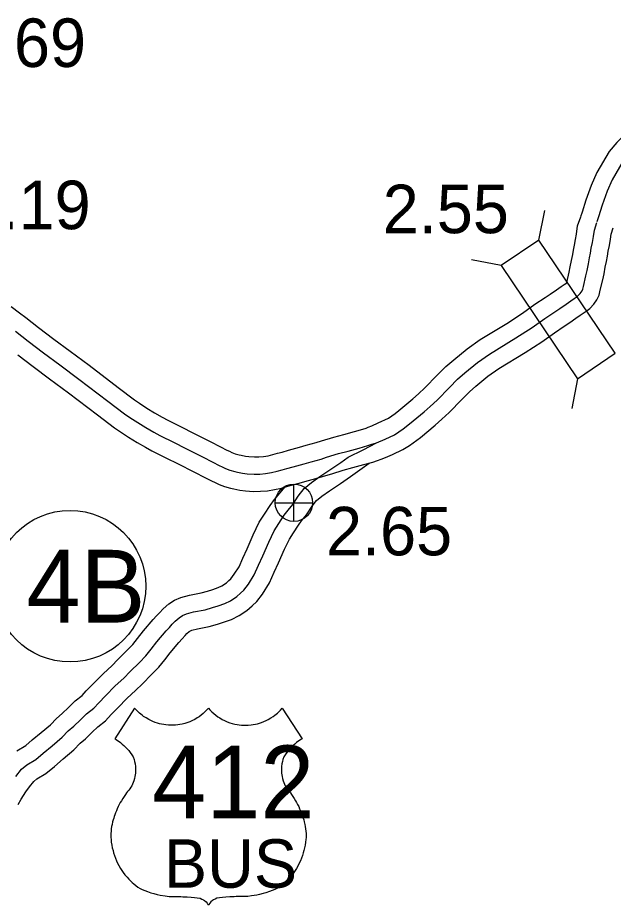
# Model space of a CAD drawing. Extents: x -83719 to 153526, y -11835 to 11446.
# Drawn here: x 8994.7 to 9167.7, y -1134 to -876.4 of the extents above; entities that cross this region are included whole.
import ezdxf

# ---------------------------------------------------------------- set-up
doc = ezdxf.new("R2010")
doc.units = 0
for name, color, linetype in [('Level 15', 7, 'Continuous'), ('Level 20', 7, 'Continuous'), ('Level 22', 7, 'Continuous'), ('Level 26', 7, 'Continuous'), ('Level 27', 7, 'Continuous'), ('Level 58', 7, 'Continuous'), ('Level 59', 7, 'Continuous')]:
    doc.layers.add(name, color=color, linetype=linetype)

msp = doc.modelspace()

# ---------------------------------------------------------------- linework, layer by layer
at = {"layer": 'Level 15'}
for points in [[(9210.62, -890.81), (9210.03, -891.05), (9206.29, -892.5), (9204.48, -893.22), (9201.21, -894.41), (9198.13, -895.27), (9194.38, -895.7), (9190.99, -896.34), (9186.76, -897.78), (9182.4, -900.42), (9177.55, -904.14), (9173.34, -907.83), (9168.68, -912.59), (9166.5, -915.16), (9162.88, -921.3), (9161.29, -925.06), (9159.71, -929.33), (9158.67, -932.81), (9158.21, -934.2)], [(9104.34, -991.23), (9105.41, -990.41), (9109.48, -987.03), (9111.15, -985.54), (9113, -983.82), (9116.53, -980.19), (9119.07, -977.64), (9121.34, -975.66), (9125.25, -972.46), (9129.01, -969.83), (9136.73, -965.1), (9141.31, -962.14), (9144.94, -959.57), (9147.91, -957.6), (9149.36, -956.62), (9151.18, -955.34), (9152.58, -954.44), (9153.46, -953.84), (9154.17, -953.32), (9154.18, -953.28), (9154.87, -950.26), (9155.2, -948.73), (9155.55, -946.89), (9155.91, -945.12), (9156.16, -943.89), (9156.38, -942.42), (9156.73, -940.71), (9156.96, -939.19), (9157.31, -936.81), (9158.22, -934.17)], [(9108.51, -1000.55), (9109.59, -999.81), (9111.66, -998.22), (9115.99, -994.62), (9117.88, -992.94), (9119.99, -990.97), (9123.67, -987.2), (9125.91, -984.94), (9127.8, -983.3), (9131.28, -980.44), (9134.49, -978.21), (9142.05, -973.57), (9146.92, -970.43), (9150.6, -967.81), (9153.47, -965.91), (9155.03, -964.86), (9156.77, -963.64), (9158.12, -962.77), (9159.25, -961.99), (9160.09, -961.38), (9160.86, -960.83), (9162.05, -959.52), (9162.89, -958.26), (9163.61, -956.94), (9163.93, -955.47), (9164.63, -952.43), (9165, -950.71), (9165.36, -948.81), (9165.71, -947.12), (9166.01, -945.62), (9166.23, -944.16), (9166.58, -942.47), (9166.85, -940.67), (9167.07, -939.18), (9167.68, -937.41)], [(8992.83, -960.23), (8995.24, -962.06), (8997.05, -963.42), (9000.78, -966.3), (9005.24, -969.68), (9009.9, -973.19), (9015.41, -977.26), (9023.88, -983.69), (9028.67, -987.32), (9030.09, -988.3), (9032.24, -989.69), (9034.47, -991.06), (9036.67, -992.33), (9038.31, -993.21), (9042.4, -995.26), (9045.61, -996.89), (9050.6, -999.41), (9053.62, -1000.95), (9055.47, -1001.9), (9056.17, -1002.25), (9056.94, -1002.57), (9057.9, -1002.94), (9059.04, -1003.26), (9059.59, -1003.39), (9060.83, -1003.63), (9061.82, -1003.76), (9063.49, -1003.87), (9064.77, -1003.85), (9066.06, -1003.75), (9067.43, -1003.53), (9068.81, -1003.21), (9070.13, -1002.83), (9071.48, -1002.45), (9073.4, -1001.91), (9076.52, -1001.07), (9078.53, -1000.49), (9081.36, -999.7), (9082.92, -999.2), (9086.5, -998.12), (9089.4, -997.34), (9092.57, -996.48), (9094.97, -995.81), (9095.89, -995.5), (9096.5, -995.27), (9097.55, -994.83), (9099.44, -994.01), (9102.41, -992.64), (9104.34, -991.23)], [(8994.71, -974.25), (8999.22, -977.66), (9003.92, -981.2), (9009.41, -985.26), (9017.84, -991.66), (9022.81, -995.43), (9024.53, -996.61), (9026.91, -998.15), (9029.35, -999.65), (9031.78, -1001.06), (9033.7, -1002.09), (9037.9, -1004.19), (9041.08, -1005.81), (9046.09, -1008.33), (9049.06, -1009.85), (9050.95, -1010.82), (9052.02, -1011.35), (9053.23, -1011.86), (9054.74, -1012.43), (9056.54, -1012.95), (9057.49, -1013.17), (9059.23, -1013.51), (9060.86, -1013.72), (9063.22, -1013.87), (9065.25, -1013.85), (9067.27, -1013.68), (9069.33, -1013.35), (9071.3, -1012.9), (9072.89, -1012.44), (9074.2, -1012.07), (9076.05, -1011.55), (9079.2, -1010.7), (9081.26, -1010.11), (9084.24, -1009.28), (9085.9, -1008.75), (9089.25, -1007.73), (9092, -1006.99), (9095.23, -1006.12), (9097.88, -1005.37), (9099.22, -1004.94), (9100.23, -1004.55), (9101.49, -1004.02), (9103.53, -1003.14), (9106.61, -1001.71), (9108.51, -1000.55)], [(8994.83, -1104.83), (8995.72, -1103.22), (8997.08, -1101.15), (8998.16, -1099.66), (8999.43, -1098.08), (9000.27, -1097.36), (9002.88, -1095.79), (9005.35, -1093.71), (9007.94, -1091.56), (9011.04, -1088.91), (9012.87, -1087.02), (9014.37, -1085.68), (9016.36, -1083.79), (9017.93, -1082.25), (9020.22, -1080.49), (9021.87, -1078.68), (9023.8, -1076.73), (9026.52, -1073.93), (9028.96, -1071.73), (9030.94, -1069.72), (9033.6, -1067.04), (9035.66, -1064.95), (9037.39, -1062.74), (9038.94, -1060.75), (9041.51, -1057.76), (9042.5, -1056.72), (9043.32, -1055.75), (9043.86, -1055.18), (9044.54, -1054.58), (9044.86, -1054.39), (9045.3, -1054.21), (9046.92, -1053.76), (9050.35, -1053.1), (9052.77, -1052.4), (9054.49, -1051.85), (9056.75, -1051.08), (9059.04, -1049.95), (9061.3, -1048.44), (9062.84, -1047.15), (9064.14, -1045.84), (9065.8, -1043.68), (9067.87, -1040.47), (9069.2, -1037.36), (9070.45, -1034.65), (9072.18, -1030.7), (9073.6, -1027.74), (9074.79, -1025.88), (9076.23, -1023.67), (9077.15, -1022.4), (9078.61, -1020.68), (9080.21, -1018.14), (9081.49, -1016.56), (9083.04, -1015.28), (9085.29, -1013.68), (9088.42, -1011.58), (9091.41, -1009.57), (9096.77, -1005.71)], [(8994.42, -1089.21), (8997.04, -1087.64), (8998.93, -1086.04), (9001.51, -1083.91), (9004.18, -1081.62), (9005.92, -1079.81), (9007.59, -1078.32), (9009.42, -1076.58), (9011.36, -1074.69), (9013.43, -1073.1), (9014.61, -1071.8), (9016.65, -1069.73), (9019.58, -1066.72), (9022.05, -1064.5), (9023.83, -1062.68), (9026.49, -1060.01), (9028.13, -1058.34), (9029.51, -1056.59), (9031.2, -1054.41), (9034.09, -1051.05), (9035.05, -1050.04), (9035.85, -1049.1), (9036.92, -1047.96), (9038.59, -1046.51), (9040.29, -1045.46), (9042.06, -1044.73), (9044.64, -1044.02), (9048.02, -1043.36), (9049.87, -1042.83), (9051.35, -1042.36), (9052.9, -1041.83), (9054.02, -1041.27), (9055.31, -1040.42), (9056.06, -1039.79), (9056.58, -1039.26), (9057.62, -1037.91), (9059, -1035.76), (9060.06, -1033.29), (9061.33, -1030.55), (9063.09, -1026.53), (9064.86, -1022.86), (9066.38, -1020.47), (9067.99, -1017.99), (9069.3, -1016.2), (9072.36, -1012.6)]]:
    msp.add_lwpolyline(points, dxfattribs=at)
at = {"layer": 'Level 20'}
for p, q in [((9146.11, -940.96), (9147.79, -932.33)), ((9135.16, -948.34), (9126.52, -946.66)), ((9157.3, -981.18), (9155.62, -989.81))]:
    msp.add_line(p, q, dxfattribs=at)
msp.add_lwpolyline([(9135.16, -948.34), (9157.3, -981.18), (9168.25, -973.8), (9146.11, -940.96)], close=True, dxfattribs=at)
at = {"layer": 'Level 22'}
for points in [[(9050.11, -1076.83), (9049.68, -1077.31), (9049.09, -1077.92), (9048.56, -1078.39), (9047.98, -1078.86), (9047.4, -1079.29), (9046.83, -1079.67), (9046.13, -1080.07), (9045.45, -1080.42), (9044.68, -1080.76), (9043.87, -1081.06), (9043.21, -1081.26), (9042.49, -1081.44), (9041.8, -1081.58), (9041.19, -1081.67), (9040.51, -1081.74), (9039.95, -1081.78), (9039.26, -1081.79), (9038.54, -1081.76), (9037.72, -1081.68), (9037.14, -1081.6), (9036.46, -1081.47), (9035.87, -1081.33), (9035.27, -1081.16), (9034.66, -1080.96), (9033.99, -1080.7), (9033.4, -1080.44), (9032.75, -1080.11), (9031.98, -1079.67), (9031.28, -1079.2), (9030.82, -1078.85), (9030.45, -1078.56), (9030.08, -1078.24), (9029.66, -1077.86), (9029.19, -1077.37), (9028.66, -1076.78), (9022.89, -1085.71), (9023.26, -1085.93), (9023.65, -1086.18), (9024.16, -1086.53), (9024.56, -1086.83), (9025.07, -1087.25), (9025.52, -1087.65), (9025.95, -1088.06), (9026.49, -1088.62), (9026.94, -1089.15), (9027.36, -1089.69), (9027.86, -1090.39), (9028.23, -1090.99), (9028.48, -1091.69), (9028.64, -1092.3), (9028.79, -1093.01), (9028.88, -1093.72), (9028.92, -1094.35), (9028.92, -1095.08), (9028.88, -1095.7), (9028.82, -1096.2), (9028.74, -1096.68), (9028.61, -1097.23), (9028.42, -1097.9), (9028.25, -1098.37), (9028.03, -1098.9), (9027.82, -1099.34), (9027.58, -1099.79), (9027.29, -1100.21), (9026.98, -1100.58), (9026.63, -1101.01), (9026.33, -1101.41), (9025.99, -1101.87), (9025.59, -1102.45), (9025.23, -1103), (9024.81, -1103.69), (9024.5, -1104.25), (9024.21, -1104.8), (9023.9, -1105.41), (9023.63, -1106.01), (9023.36, -1106.63), (9023.11, -1107.25), (9022.92, -1107.77), (9022.75, -1108.28), (9022.58, -1108.79), (9022.43, -1109.26), (9022.27, -1109.84), (9022.1, -1110.6), (9021.99, -1111.18), (9021.89, -1111.82), (9021.82, -1112.49), (9021.78, -1113.24), (9021.77, -1113.92), (9021.78, -1114.35), (9021.81, -1114.91), (9021.89, -1115.74), (9022.02, -1116.61), (9022.17, -1117.34), (9022.38, -1118.17), (9022.57, -1118.81), (9022.82, -1119.62), (9023.1, -1120.39), (9023.4, -1121.12), (9023.73, -1121.82), (9024.09, -1122.53)], [(9050.11, -1076.83), (9050.54, -1077.31), (9051.13, -1077.92), (9051.66, -1078.39), (9052.24, -1078.86), (9052.82, -1079.29), (9053.39, -1079.67), (9054.09, -1080.07), (9054.77, -1080.42), (9055.54, -1080.76), (9056.35, -1081.06), (9057.01, -1081.26), (9057.73, -1081.44), (9058.42, -1081.58), (9059.03, -1081.67), (9059.71, -1081.74), (9060.27, -1081.78), (9060.96, -1081.79), (9061.68, -1081.76), (9062.5, -1081.68), (9063.08, -1081.6), (9063.76, -1081.47), (9064.35, -1081.33), (9064.95, -1081.16), (9065.56, -1080.96), (9066.23, -1080.7), (9066.82, -1080.44), (9067.47, -1080.11), (9068.24, -1079.67), (9068.94, -1079.2), (9069.4, -1078.85), (9069.77, -1078.56), (9070.14, -1078.24), (9070.56, -1077.86), (9071.03, -1077.37), (9071.56, -1076.78), (9077.33, -1085.71), (9076.96, -1085.93), (9076.57, -1086.18), (9076.06, -1086.53), (9075.66, -1086.83), (9075.15, -1087.25), (9074.7, -1087.65), (9074.27, -1088.06), (9073.73, -1088.62), (9073.28, -1089.15), (9072.86, -1089.69), (9072.36, -1090.39), (9071.99, -1090.99), (9071.74, -1091.69), (9071.58, -1092.3), (9071.43, -1093.01), (9071.34, -1093.72), (9071.3, -1094.35), (9071.3, -1095.08), (9071.34, -1095.7), (9071.4, -1096.2), (9071.48, -1096.68), (9071.61, -1097.23), (9071.8, -1097.9), (9071.97, -1098.37), (9072.19, -1098.9), (9072.4, -1099.34), (9072.64, -1099.79), (9072.93, -1100.21), (9073.24, -1100.58), (9073.59, -1101.01), (9073.89, -1101.41), (9074.23, -1101.87), (9074.63, -1102.45), (9074.99, -1103), (9075.41, -1103.69), (9075.72, -1104.25), (9076.01, -1104.8), (9076.32, -1105.41), (9076.59, -1106.01), (9076.86, -1106.63), (9077.11, -1107.25), (9077.3, -1107.77), (9077.47, -1108.28), (9077.64, -1108.79), (9077.79, -1109.26), (9077.95, -1109.84), (9078.12, -1110.6), (9078.23, -1111.18), (9078.33, -1111.82), (9078.4, -1112.49), (9078.44, -1113.24), (9078.45, -1113.92), (9078.44, -1114.35), (9078.41, -1114.91), (9078.33, -1115.74), (9078.2, -1116.61), (9078.05, -1117.34), (9077.84, -1118.17), (9077.65, -1118.81), (9077.4, -1119.62), (9077.12, -1120.39), (9076.82, -1121.12), (9076.49, -1121.82), (9076.13, -1122.53)], [(9024.09, -1122.53), (9024.58, -1123.37), (9024.97, -1123.97), (9025.36, -1124.53), (9025.84, -1125.17), (9026.48, -1125.92), (9027, -1126.48), (9027.43, -1126.92), (9027.95, -1127.4), (9028.43, -1127.82), (9029, -1128.28), (9029.62, -1128.74), (9030.24, -1129.15), (9030.85, -1129.44), (9031.64, -1129.78), (9032.43, -1130.08), (9033.41, -1130.42), (9034.23, -1130.66), (9035.25, -1130.92), (9036.1, -1131.1), (9037.57, -1131.34), (9038.71, -1131.45), (9039.51, -1131.5), (9040.35, -1131.52), (9041.29, -1131.52), (9042.06, -1131.53), (9042.68, -1131.55), (9043.28, -1131.57), (9043.94, -1131.61), (9045.05, -1131.7), (9046.06, -1131.81), (9046.87, -1131.91), (9047.67, -1132.02), (9048.21, -1132.23), (9048.68, -1132.49), (9048.97, -1132.69), (9049.41, -1133.08), (9049.72, -1133.43), (9049.97, -1133.78), (9050.11, -1134.03)], [(9076.13, -1122.53), (9075.64, -1123.37), (9075.25, -1123.97), (9074.86, -1124.53), (9074.38, -1125.17), (9073.74, -1125.92), (9073.22, -1126.48), (9072.79, -1126.92), (9072.27, -1127.4), (9071.79, -1127.82), (9071.22, -1128.28), (9070.6, -1128.74), (9069.98, -1129.15), (9069.37, -1129.44), (9068.58, -1129.78), (9067.79, -1130.08), (9066.81, -1130.42), (9065.99, -1130.66), (9064.97, -1130.92), (9064.12, -1131.1), (9062.65, -1131.34), (9061.51, -1131.45), (9060.71, -1131.5), (9059.86, -1131.52), (9058.93, -1131.52), (9058.16, -1131.53), (9057.54, -1131.55), (9056.94, -1131.57), (9056.28, -1131.61), (9055.17, -1131.7), (9054.16, -1131.81), (9053.35, -1131.91), (9052.55, -1132.02), (9052.01, -1132.23), (9051.54, -1132.49), (9051.25, -1132.69), (9050.81, -1133.08), (9050.5, -1133.43), (9050.25, -1133.78), (9050.11, -1134.03)]]:
    msp.add_lwpolyline(points, dxfattribs=at)
at = {"layer": 'Level 26'}
for p, q in [((9074.93, -1022.59), (9074.93, -1011.76)), ((9069.51, -1017.18), (9080.35, -1017.18))]:
    msp.add_line(p, q, dxfattribs=at)
msp.add_circle((9074.93, -1017.18), 5.42, dxfattribs=at)
at = {"layer": 'Level 27'}
msp.add_circle((9009.89, -1041.41), 22, dxfattribs=at)
at = {"layer": 'Level 59'}
for points in [[(9219.14, -890.93), (9215.99, -893.24), (9215.06, -893.88), (9213.2, -895.02), (9211.87, -895.56), (9208.12, -897.01), (9206.26, -897.76), (9202.74, -899.04), (9199.09, -900.05), (9195.13, -900.51), (9192.27, -901.05), (9188.88, -902.2), (9185.23, -904.42), (9180.72, -907.87), (9176.78, -911.33), (9172.38, -915.82), (9170.59, -917.93), (9167.35, -923.42), (9165.94, -926.76), (9164.46, -930.77), (9163.44, -934.18), (9162.95, -935.65)], [(9098.89, -999.74), (9101.47, -998.74), (9104.11, -997.5), (9106.66, -995.76), (9108.54, -994.31), (9112.73, -990.82), (9114.52, -989.24), (9116.5, -987.4), (9120.1, -983.7), (9122.49, -981.29), (9124.57, -979.48), (9128.26, -976.45), (9131.75, -974.02), (9139.39, -969.34), (9144.12, -966.29), (9147.77, -963.69), (9150.69, -961.76), (9152.2, -960.74), (9153.97, -959.49), (9155.35, -958.61), (9156.35, -957.92), (9157.16, -957.32), (9157.53, -957.06), (9158.1, -956.43), (9158.61, -955.67), (9158.88, -955.18), (9159.05, -954.38), (9159.75, -951.35), (9160.1, -949.72), (9160.46, -947.85), (9160.81, -946.12), (9161.09, -944.76), (9161.3, -943.29), (9161.66, -941.59), (9161.91, -939.93), (9162.19, -938), (9162.95, -935.79)], [(8994.01, -967.39), (8997.74, -970.28), (9002.23, -973.67), (9006.91, -977.19), (9012.41, -981.26), (9020.86, -987.67), (9025.74, -991.37), (9027.31, -992.46), (9029.57, -993.92), (9031.91, -995.35), (9034.22, -996.69), (9036, -997.65), (9040.15, -999.72), (9043.35, -1001.35), (9048.34, -1003.87), (9051.34, -1005.4), (9053.21, -1006.36), (9054.09, -1006.8), (9055.09, -1007.22), (9056.32, -1007.68), (9057.79, -1008.1), (9058.54, -1008.28), (9060.03, -1008.57), (9061.34, -1008.74), (9063.35, -1008.87), (9065.01, -1008.85), (9066.66, -1008.71), (9068.38, -1008.44), (9070.05, -1008.06), (9071.51, -1007.64), (9072.84, -1007.26), (9074.73, -1006.73), (9077.86, -1005.89), (9079.9, -1005.3), (9082.8, -1004.49), (9084.41, -1003.97), (9087.87, -1002.93), (9090.7, -1002.17), (9090.7, -1002.17), (9093.9, -1001.3), (9096.42, -1000.59), (9097.55, -1000.22), (9098.89, -999.74)], [(8994.18, -1096.62), (8995.83, -1094.57), (8997.34, -1093.29), (8999.96, -1091.72), (9002.14, -1089.87), (9004.72, -1087.73), (9007.61, -1085.26), (9009.4, -1083.41), (9010.98, -1082), (9012.89, -1080.18), (9014.64, -1078.47), (9016.82, -1076.79), (9018.24, -1075.24), (9020.22, -1073.23), (9023.05, -1070.32), (9025.5, -1068.11), (9027.39, -1066.2), (9030.05, -1063.53), (9031.9, -1061.65), (9033.45, -1059.66), (9035.07, -1057.58), (9037.8, -1054.41), (9038.78, -1053.38), (9039.58, -1052.42), (9040.39, -1051.57), (9041.57, -1050.55), (9042.57, -1049.92), (9043.68, -1049.47), (9045.78, -1048.89), (9049.18, -1048.23), (9051.32, -1047.62), (9052.92, -1047.1), (9054.82, -1046.46), (9056.53, -1045.61), (9058.31, -1044.43), (9059.45, -1043.47), (9060.36, -1042.55), (9061.71, -1040.8), (9063.43, -1038.11), (9064.63, -1035.32), (9065.89, -1032.6), (9067.63, -1028.62), (9069.23, -1025.3), (9070.58, -1023.18), (9072.11, -1020.83), (9073.22, -1019.3), (9074.57, -1017.72), (9076.13, -1015.23), (9077.92, -1013.02), (9080, -1011.31), (9082.45, -1009.57), (9085.63, -1007.43), (9088.55, -1005.46), (9090.69, -1003.92), (9095.01, -1001.8), (9098.89, -999.74)]]:
    msp.add_lwpolyline(points, dxfattribs=at)

# ---------------------------------------------------------------- texts
at = {"layer": 'Level 22'}
for s, height, p in [('412', 21.12, (9033.76, -1108.79)), ('BUS', 14.08, (9037.15, -1128.96))]:
    msp.add_text(s, height=height, dxfattribs=at).set_placement(p)
at = {"layer": 'Level 27'}
msp.add_text('4B', height=21.12, dxfattribs=at).set_placement((8997.23, -1051.97))
at = {"layer": 'Level 58'}
for s, p in [('2.69', (8977.91, -890.67)), ('2.19', (8979.25, -937.76)), ('2.55', (9100.72, -938.92)), ('2.65', (9084.24, -1032.45))]:
    msp.add_text(s, height=14.08, dxfattribs=at).set_placement(p)

doc.saveas('drawing.dxf')
